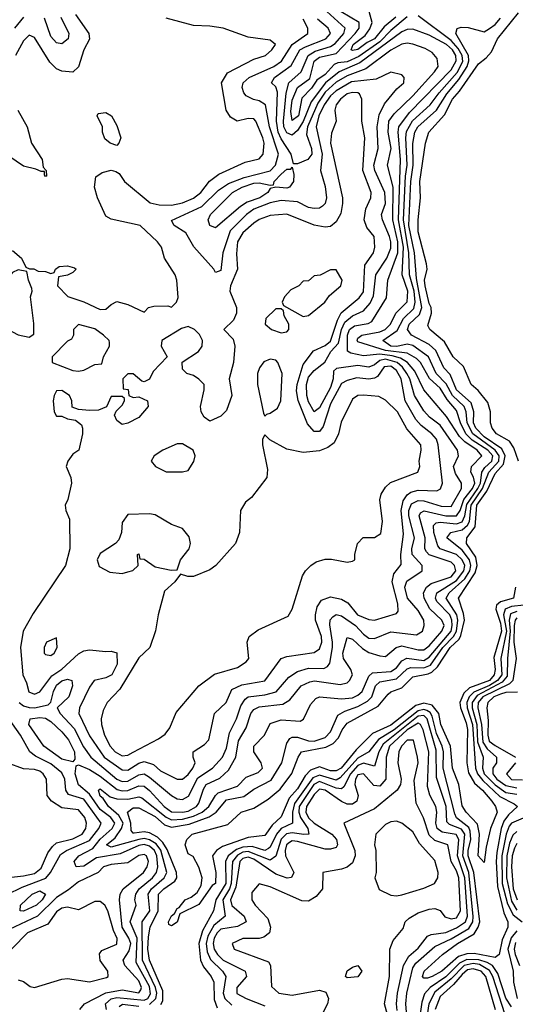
# Model space of a CAD drawing. Header units: inches. Extents: x 2380053 to 2584298, y 380219 to 546618.
# Tile 738 of 788: x 2553556 to 2555364, y 471309 to 474900. Entities that reach past the tile are written whole.
import ezdxf

# ---------------------------------------------------------------- set-up
doc = ezdxf.new("R2010")
doc.units = ezdxf.units.IN
doc.header["$MEASUREMENT"] = 0
doc.layers.add('C5457', color=7, linetype='Continuous')

msp = doc.modelspace()

# ---------------------------------------------------------------- linework, layer by layer
at = {"layer": 'C5457', "color": 2}
for points, elevation in [([(2554928, 474910), (2554885.2, 474874.8), (2554850.2, 474830), (2554823, 474817), (2554790, 474791.5), (2554770, 474787.4), (2554765.6, 474790), (2554773, 474810), (2554816.8, 474843.2), (2554833.3, 474866.7), (2554841.4, 474890), (2554819.3, 474970)], 6), ([(2553570, 474909.7), (2553537.4, 474870)], 22), ([(2553759.1, 474919.1), (2553808.2, 474850), (2553810.4, 474829.6), (2553790.5, 474790), (2553770, 474728), (2553750, 474709), (2553710, 474712.7), (2553690, 474721.2), (2553665.6, 474745.6), (2553610, 474835.1), (2553590, 474843.7), (2553570, 474823.7), (2553541.1, 474770)], 26), ([(2553706, 474910), (2553735.3, 474850), (2553732.4, 474830), (2553710, 474812), (2553690, 474816.2), (2553670, 474839.3), (2553646.3, 474906.3)], 22), ([(2554030, 471308.4), (2554053, 471330), (2554056.2, 471350), (2554051, 471370), (2554004, 471470), (2554002.7, 471610), (2554030.6, 471650), (2554024.1, 471710), (2554036.8, 471730), (2554083.5, 471770), (2554092.4, 471790), (2554070.7, 471870.7), (2554053.7, 471893.7), (2554030, 471908.8), (2554010, 471913.7), (2553990, 471910.5), (2553890, 471881.7), (2553872.3, 471890), (2553904, 471916), (2553927.6, 471950), (2553933.1, 471970), (2553917.8, 471997.8), (2553879.7, 472030), (2553860.1, 472060.1), (2553850, 472067.8), (2553842.9, 472090), (2553850, 472094.9), (2553885.9, 472065.8), (2553910, 472058.9), (2553950, 472057.6), (2553990, 472066), (2554001.8, 472061.8), (2554090, 471991.6), (2554110, 471982.1), (2554150, 471984.2), (2554190, 471995), (2554221.5, 472010), (2554245.6, 472030), (2554269.8, 472070.1), (2554280.4, 472079.6), (2554350, 472104.9), (2554382.7, 472137.3), (2554426.2, 472153.8), (2554442, 472170), (2554437, 472190), (2554409.5, 472230), (2554409.5, 472250), (2554449.4, 472290), (2554470, 472333.4), (2554510, 472346), (2554578.7, 472341.3), (2554591.5, 472348.5), (2554617.1, 472402.9), (2554636.1, 472423.9), (2554650, 472430.3), (2554730, 472423.2), (2554770, 472427.1), (2554790, 472436), (2554805.1, 472450), (2554830, 472505.5), (2554842.7, 472517.3), (2554910, 472522.3), (2554930, 472536), (2554950, 472561.7), (2554968.2, 472571.8), (2555030, 472563.2), (2555050, 472575), (2555129.9, 472670), (2555134.2, 472690), (2555133, 472710), (2555125.7, 472730), (2555078.1, 472778.1), (2555072.7, 472790), (2555077.6, 472810), (2555150, 472854.8), (2555176.7, 472890), (2555179.3, 472910), (2555170.5, 472930), (2555150, 472949.8), (2555090, 472969.8), (2555080.8, 472980.8), (2555066.2, 473030), (2555065.2, 473054.8), (2555075.2, 473064.8), (2555090, 473066.9), (2555150, 473061.1), (2555170.7, 473069.3), (2555180.4, 473090), (2555187.5, 473132.5), (2555227.5, 473190), (2555236.9, 473210), (2555242.1, 473250), (2555253, 473267), (2555278.6, 473290), (2555282.4, 473310), (2555263.7, 473330), (2555207.1, 473367.1), (2555183.7, 473390), (2555163.7, 473430), (2555150, 473474.3), (2555115, 473515), (2555090, 473556.4), (2555051.1, 473591.1), (2555018.7, 473650), (2555004, 473664), (2554970, 473684.2), (2554890, 473693.8), (2554790, 473725.6), (2554787.4, 473730), (2554790, 473738.8), (2554804, 473750), (2554870, 473762.2), (2554889.6, 473770), (2554908.1, 473790), (2554927.8, 473830), (2554970, 473870.8), (2554971.9, 473910), (2554951.3, 473970), (2554956.3, 474070), (2554937.7, 474170), (2554945.7, 474390), (2554936.2, 474490), (2554939.3, 474510), (2554978.2, 474561.8), (2555130, 474717.3), (2555147.9, 474750), (2555146.5, 474770), (2555134.5, 474790), (2555113.5, 474810), (2555050, 474844.1), (2554990, 474866.2), (2554970, 474864.8), (2554950, 474856.5), (2554796.8, 474743.2), (2554720.9, 474710), (2554671, 474670), (2554618.9, 474601.1), (2554590.5, 474529.5), (2554570, 474496.4), (2554550, 474479.1), (2554530, 474487.3), (2554519.9, 474510), (2554517.8, 474530), (2554527.5, 474632.5), (2554538.2, 474670), (2554582.2, 474710), (2554608.6, 474770), (2554634, 474785.9), (2554690, 474802.7), (2554707.1, 474812.9), (2554738.8, 474850), (2554743.1, 474870), (2554662.5, 474942.5)], 14), ([(2554071.4, 471308.6), (2554078.7, 471321.3), (2554077.9, 471357.9), (2554029.2, 471470), (2554022.8, 471510), (2554025.3, 471554.7), (2554031.5, 471590), (2554061, 471650), (2554061.8, 471710), (2554081.2, 471730), (2554122.2, 471757.8), (2554128.7, 471770), (2554128, 471790), (2554093.8, 471873.8), (2554078.7, 471898.7), (2554058.7, 471918.7), (2554030, 471934.2), (2554010, 471937.8), (2553973.1, 471933.1), (2553970, 471933.6), (2553962.5, 471942.5), (2553961, 471970), (2553949.7, 472010.2), (2553970, 472025.7), (2553990, 472025.5), (2554050, 471993.4), (2554083.8, 471963.8), (2554110, 471954.4), (2554174.4, 471965.6), (2554247, 471993), (2554273, 472010), (2554310, 472054.7), (2554373.2, 472066.8), (2554410, 472093.1), (2554473.6, 472126.4), (2554512.4, 472190), (2554530, 472261), (2554541.8, 472278.2), (2554550, 472283.7), (2554570, 472282.7), (2554610, 472270.2), (2554630, 472268.7), (2554670, 472281.8), (2554690, 472303.1), (2554716.4, 472363.6), (2554741.8, 472378.2), (2554790, 472394.7), (2554825.2, 472414.8), (2554840.4, 472430), (2554854.5, 472470), (2554870, 472484.7), (2554930, 472495.6), (2554970, 472532.2), (2554983.1, 472536.9), (2555030, 472536.2), (2555054.1, 472545.9), (2555100.2, 472610), (2555138.5, 472650), (2555149.4, 472670), (2555154.1, 472710), (2555150.5, 472730), (2555111.9, 472790), (2555122.7, 472810), (2555179.3, 472860.7), (2555197.6, 472890), (2555202, 472910), (2555197.4, 472930), (2555170, 472965.5), (2555113.6, 473010), (2555129.3, 473030), (2555170, 473039), (2555190, 473056.9), (2555196.4, 473070), (2555203.2, 473130), (2555244.8, 473190), (2555267.5, 473250), (2555303.9, 473290), (2555305.7, 473310), (2555290.6, 473330.6), (2555208.7, 473390), (2555188.2, 473430), (2555184.9, 473470), (2555177.3, 473490), (2555135.2, 473530), (2555111.7, 473571.7), (2555075.5, 473610), (2555047.4, 473670), (2554990, 473712.4), (2554970, 473717.1), (2554931.5, 473708.5), (2554910, 473708.9), (2554881.3, 473730), (2554933.4, 473766.6), (2554955.9, 473810), (2554993.3, 473846.7), (2554999.1, 473870), (2554995.6, 473910), (2554977.9, 473970), (2554976, 474050), (2554955.5, 474170), (2554963, 474330), (2554969.3, 474370), (2554964.7, 474470), (2554967.6, 474492.4), (2554988.9, 474531.1), (2555053.1, 474590), (2555086.1, 474634), (2555152.1, 474707.9), (2555172, 474748), (2555169.9, 474770), (2555155.5, 474795.6), (2555130, 474824.5), (2555010, 474914.7)], 10), ([(2554970, 474911.1), (2554910, 474861), (2554870, 474819), (2554793.6, 474766.4), (2554750, 474746.7), (2554716.5, 474743.5), (2554703.4, 474736.6), (2554670, 474700.3), (2554640.3, 474679.7), (2554620.3, 474650), (2554585.7, 474614.3), (2554573.2, 474550), (2554550, 474532.7), (2554545.6, 474565.6), (2554550, 474606.8), (2554570, 474653.4), (2554614.1, 474685.8), (2554630, 474748.5), (2554650, 474763.2), (2554710, 474776.9), (2554779.3, 474850), (2554794, 474870), (2554794, 474890), (2554729.3, 474929.2)], 10), ([(2555375.3, 473290), (2555358.3, 473338.3), (2555342.9, 473362.9), (2555295.3, 473390), (2555279, 473410), (2555274, 473430), (2555274, 473470), (2555263.7, 473503.7), (2555228.1, 473548.1), (2555202.7, 473570), (2555175.6, 473635.6), (2555137, 473670), (2555105.3, 473725.3), (2555052.3, 473770), (2555044.9, 473784.9), (2555058, 473830), (2555057.6, 473850), (2555050, 473865.2), (2555034.7, 473930), (2555033.3, 473950), (2555042, 473990), (2555039.5, 474010), (2555010, 474126), (2555009.8, 474170), (2555018.7, 474250), (2555015.1, 474310), (2555036.2, 474450), (2555048, 474490), (2555106.2, 474553.8), (2555134.7, 474610), (2555160.5, 474639.5), (2555230, 474739.3), (2555258.2, 474761.8), (2555276.6, 474783.4), (2555298.9, 474830), (2555375.2, 474924.8)], 2), ([(2553530, 474058), (2553562, 474030), (2553578, 473998), (2553592, 473992), (2553608, 473992), (2553623.6, 473983.6), (2553650, 473982), (2553670, 473974), (2553682, 473978), (2553686, 473990), (2553700.4, 473999.6), (2553730, 474002), (2553755.3, 473995.3), (2553762, 473990), (2553750, 473978), (2553730, 473968), (2553698, 473962), (2553694, 473930), (2553731.2, 473891.1), (2553790, 473871.3), (2553850, 473842.8), (2553870, 473844.7), (2553890, 473862), (2553910, 473872), (2553950, 473862), (2554010, 473834), (2554026, 473850), (2554044.7, 473855.3), (2554096, 473856), (2554110, 473852), (2554128, 473870), (2554133.6, 473886.4), (2554129.2, 473950), (2554122.7, 473970), (2554084, 474030), (2554073.2, 474070), (2554059, 474090), (2553995.3, 474150), (2553890, 474173.2), (2553870, 474184), (2553839.5, 474250), (2553829.3, 474290), (2553833.2, 474326.8), (2553856.5, 474343.5), (2553890, 474351), (2553907.1, 474347.1), (2553919.1, 474339.1), (2553938.8, 474310), (2554032.1, 474232.1), (2554064.8, 474224.8), (2554110, 474223.9), (2554150, 474232.7), (2554190, 474249), (2554216.3, 474270), (2554248.6, 474311.4), (2554282.9, 474337.1), (2554378.9, 474381.1), (2554430, 474393.4), (2554444.5, 474410), (2554448, 474450), (2554443.5, 474470), (2554416.9, 474530), (2554410, 474538.4), (2554390, 474539.6), (2554349.6, 474529.6), (2554325.1, 474545.1), (2554309.5, 474570), (2554292.7, 474670), (2554313.6, 474706.4), (2554410, 474756.3), (2554453.2, 474770), (2554476, 474790), (2554489, 474810), (2554470, 474825.2), (2554390, 474836.2), (2554298, 474870), (2554250, 474877.2), (2554190, 474879), (2554090, 474906)], 26), ([(2553553.8, 472410), (2553570, 472398), (2553590, 472391.9), (2553610, 472390.2), (2553659.3, 472400.7), (2553669.7, 472410.3), (2553679.3, 472450), (2553690, 472472.9), (2553710, 472488.8), (2553730, 472494.9), (2553746, 472490), (2553748.4, 472470), (2553734.6, 472430), (2553693, 472390), (2553703.7, 472370), (2553754.9, 472314.9), (2553788.1, 472248.1), (2553815.3, 472210), (2553910.4, 472130), (2553930, 472121.2), (2553950, 472122.9), (2553990, 472146.4), (2554010, 472149.1), (2554030, 472137.7), (2554110, 472070.4), (2554130, 472058.7), (2554150, 472055.8), (2554171.7, 472068.3), (2554205.2, 472134.8), (2554259.7, 472170), (2554296, 472210), (2554310, 472242.8), (2554321.4, 472298.6), (2554346.6, 472350), (2554362.5, 472397.5), (2554378.7, 472421.3), (2554390, 472430.2), (2554450, 472437.6), (2554491.6, 472448.4), (2554537.4, 472502.6), (2554570, 472522.7), (2554610, 472534.9), (2554666, 472534), (2554679.2, 472540.8), (2554687, 472553), (2554696.5, 472610), (2554697.4, 472630), (2554687.2, 472692.7), (2554688.6, 472711.4), (2554697.7, 472722.3), (2554710, 472730.4), (2554730, 472725.3), (2554781.1, 472690), (2554810, 472658.7), (2554830, 472644.2), (2554850, 472643.7), (2554910, 472667), (2555003.3, 472656.7), (2555025.1, 472670), (2555031.2, 472690), (2555029.7, 472710), (2555010, 472744.7), (2554970.9, 472790), (2554961.5, 472830), (2554968.1, 472851.9), (2555023.6, 472890), (2555023.6, 472910), (2554987.8, 472950), (2554986.2, 472970), (2554995.8, 473010), (2554976.1, 473090), (2554975.6, 473110), (2554985.1, 473134.9), (2555010, 473146.8), (2555030, 473145.4), (2555093.8, 473126.2), (2555130, 473125.2), (2555167.8, 473190), (2555167.6, 473210), (2555145.2, 473245.2), (2555139.1, 473270), (2555157, 473310), (2555153.6, 473330), (2555090, 473421.1), (2555050.6, 473450.7), (2555030, 473473.3), (2554995.8, 473530), (2554978.8, 473590), (2554968.4, 473610), (2554952.8, 473632.8), (2554932.5, 473650), (2554890, 473662.1), (2554870, 473657.7), (2554850, 473640.9), (2554830, 473632.8), (2554790, 473638.4), (2554711.9, 473628.2), (2554701.2, 473618.8), (2554699.7, 473590), (2554690, 473558.9), (2554650, 473485.1), (2554630, 473469.6), (2554610, 473507), (2554603.7, 473530), (2554602.3, 473570), (2554610, 473596.4), (2554630, 473621.1), (2554668.6, 473651.4), (2554690.7, 473690), (2554719.3, 473720.7), (2554729.5, 473770.5), (2554742.6, 473797.4), (2554770, 473820.7), (2554810, 473838.9), (2554833.9, 473866.1), (2554846.6, 473893.4), (2554855.1, 473970), (2554894.8, 474030), (2554910, 474067.3), (2554910.5, 474090), (2554905.3, 474110), (2554879.6, 474170), (2554876.2, 474190), (2554890.5, 474229.5), (2554887.6, 474270), (2554851, 474350), (2554847.8, 474370), (2554863.9, 474430), (2554860.3, 474510), (2554866.8, 474553.2), (2554886.2, 474593.8), (2554931.8, 474648.2), (2554957.2, 474670), (2554959, 474690), (2554950, 474699), (2554910, 474708.7), (2554856.5, 474683.5), (2554766.6, 474673.4), (2554710, 474641.1), (2554690, 474622.4), (2554666.7, 474590), (2554646.8, 474550), (2554636.9, 474510), (2554659.3, 474410), (2554652.7, 474350), (2554670, 474292), (2554674.9, 474250), (2554670.2, 474229.8), (2554660.3, 474219.7), (2554650, 474213.3), (2554630, 474211.2), (2554610, 474215.8), (2554570, 474236.3), (2554510, 474240.4), (2554470, 474231.8), (2554410, 474209.8), (2554383.1, 474190), (2554323.9, 474130), (2554297, 474050), (2554290, 473986), (2554270, 473978), (2554264, 473990), (2554191.4, 474071.5), (2554162.4, 474122.4), (2554119, 474150), (2554110, 474168), (2554220.7, 474219.3), (2554281.3, 474278.7), (2554317.3, 474302.7), (2554375.1, 474324.9), (2554470, 474349.2), (2554489.7, 474370), (2554499.8, 474410), (2554467.3, 474510), (2554452.6, 474590), (2554430, 474604.4), (2554408.7, 474608.7), (2554382.4, 474622.4), (2554373.3, 474633.3), (2554367.2, 474652.8), (2554371.2, 474670), (2554393.3, 474690), (2554483.6, 474730), (2554511.1, 474748.9), (2554549.8, 474810.1), (2554606.6, 474850), (2554607.3, 474870), (2554590, 474902)], 22), ([(2553872.9, 471290), (2553868.5, 471310), (2553890, 471328.2), (2553910, 471333.1), (2554010, 471323.8), (2554023.1, 471330), (2554033.4, 471346.6), (2554030, 471373.3), (2553981, 471461), (2553984.3, 471550), (2553958.4, 471610), (2553980.7, 471670), (2553976.3, 471690), (2553979.7, 471710), (2553992.1, 471730), (2554040.4, 471770), (2554055.5, 471790), (2554059.8, 471810), (2554056.2, 471850), (2554047.3, 471870), (2554030, 471886), (2554010, 471892.1), (2553990, 471888.4), (2553921.9, 471858.1), (2553836.7, 471843.3), (2553790, 471813), (2553762, 471810), (2553754.5, 471830), (2553771.6, 471850), (2553822.8, 471877.2), (2553850, 471911.1), (2553893.8, 471950), (2553902.8, 471970), (2553888.5, 471990), (2553850, 472019.3), (2553810, 472075.8), (2553769.9, 472109.9), (2553758, 472150), (2553761.6, 472178.4), (2553770, 472182), (2553810, 472165.5), (2553850, 472141.2), (2553912.1, 472092.1), (2553930, 472087.1), (2553950, 472088.6), (2553990, 472106.2), (2554010, 472103.9), (2554030, 472088.9), (2554083.2, 472030), (2554110, 472011.3), (2554149.5, 472009.4), (2554170, 472013.7), (2554201, 472030), (2554210, 472042), (2554226.4, 472093.6), (2554236.2, 472110), (2554286.6, 472133.4), (2554317.2, 472162.7), (2554343.9, 472210), (2554354, 472270), (2554382.7, 472317.3), (2554399.7, 472370), (2554410, 472384.4), (2554430, 472393.6), (2554516.5, 472403.5), (2554540.9, 472419.1), (2554582.9, 472470), (2554614.5, 472485.5), (2554631.2, 472488.9), (2554724.9, 472475.1), (2554750, 472481.6), (2554759.5, 472490), (2554769.6, 472510), (2554763.6, 472530), (2554736.9, 472570), (2554734.7, 472590), (2554750, 472646.8), (2554770, 472640.4), (2554807, 472607), (2554830, 472592.6), (2554870, 472579.5), (2554890, 472578), (2554929.8, 472610.2), (2554950, 472616.9), (2555010, 472601.8), (2555030, 472602.4), (2555050, 472616.5), (2555095.4, 472670), (2555104.7, 472690), (2555096.3, 472710), (2555051.9, 472751.9), (2555030.9, 472790), (2555029.6, 472810), (2555040.5, 472830), (2555056.8, 472843.2), (2555130, 472867.8), (2555147.1, 472890), (2555142.6, 472910), (2555130, 472921.7), (2555050, 472948.7), (2555039.8, 472959.8), (2555034, 472970), (2555035.5, 473010), (2555012.8, 473090), (2555018.3, 473101.7), (2555031.2, 473108.9), (2555110, 473090.9), (2555150, 473090.2), (2555162.7, 473110), (2555176.7, 473150), (2555207.6, 473190), (2555215.8, 473210), (2555211.9, 473231.9), (2555202, 473250), (2555204.7, 473270), (2555242, 473310), (2555225.4, 473330), (2555180.4, 473360.4), (2555160.5, 473380.5), (2555112.9, 473452.9), (2555030.7, 473550.7), (2554997.8, 473617.8), (2554971, 473650), (2554945.7, 473665.7), (2554914.2, 473674.2), (2554870, 473680.1), (2554810, 473674.8), (2554764.4, 473684.4), (2554751.4, 473691.5), (2554751.4, 473750), (2554759.3, 473770), (2554776.8, 473783.2), (2554827.7, 473792.3), (2554840.6, 473799.4), (2554894.6, 473885.4), (2554898.7, 473950), (2554935.8, 474050), (2554935, 474090), (2554917.7, 474170), (2554918.1, 474290), (2554898.3, 474370), (2554910.8, 474430), (2554899.8, 474490), (2554903.1, 474530), (2554922.6, 474557.4), (2554990, 474622.3), (2555069.6, 474710), (2555082, 474730), (2555078.9, 474758.9), (2555061.2, 474781.2), (2555035.6, 474795.6), (2554990, 474811.5), (2554970, 474814.7), (2554950, 474811.1), (2554910, 474789.7), (2554818.7, 474721.3), (2554750, 474695.4), (2554710, 474672.7), (2554670, 474635.9), (2554643.8, 474596.2), (2554605.6, 474510), (2554602, 474482), (2554620.2, 474430), (2554621.5, 474410), (2554607.7, 474390), (2554570, 474374.5), (2554554.6, 474374.6), (2554546.9, 474410), (2554510, 474466), (2554499.3, 474490), (2554493, 474530), (2554495.9, 474635.9), (2554490, 474655.1), (2554475.1, 474670), (2554485.1, 474690), (2554546.2, 474733.8), (2554578.3, 474790), (2554598.3, 474801.7), (2554673.3, 474830), (2554689.7, 474850), (2554681.3, 474870), (2554642.4, 474902.4)], 18), ([(2555365, 472830), (2555358, 472790), (2555310, 472777.4), (2555295.5, 472764.5), (2555292.6, 472750), (2555310, 472698.7), (2555314.1, 472670), (2555286, 472574), (2555290.8, 472530), (2555286.7, 472510), (2555270, 472489.9), (2555197.2, 472462.8), (2555176.4, 472443.6), (2555162, 472410), (2555163.8, 472390), (2555184.9, 472335.1), (2555189.1, 472310.9), (2555187.4, 472190), (2555193.1, 472153.1), (2555215.3, 472115.3), (2555244.2, 472090), (2555278, 472050), (2555292, 472030), (2555297.4, 472010), (2555273.7, 471950), (2555257.5, 471882.5), (2555250, 471826), (2555228.1, 471850), (2555233.2, 471930), (2555225.8, 471965.8), (2555184.2, 472010), (2555170, 472033.2), (2555157.6, 472110), (2555135.4, 472170), (2555128.1, 472250), (2555091.9, 472330), (2555084.6, 472370), (2555060.2, 472400.2), (2555030, 472407.5), (2555001.7, 472398.3), (2554910, 472327), (2554843.5, 472296.5), (2554783.1, 472236.9), (2554728.4, 472170), (2554710, 472160.3), (2554690, 472160.8), (2554650, 472174.8), (2554616.6, 472163.4), (2554597.9, 472142.1), (2554570, 472094.3), (2554539.2, 472060.8), (2554510, 471992.3), (2554477.2, 471962.8), (2554450, 471925.1), (2554390, 471916.9), (2554296, 471884), (2554274, 471870), (2554258.8, 471850), (2554271.9, 471790), (2554270.3, 471750), (2554257.5, 471742.5), (2554210, 471673.2), (2554140.7, 471639.3), (2554130, 471608.7), (2554110, 471595.3), (2554100.2, 471600.2), (2554099, 471610), (2554110, 471631.3), (2554120.4, 471639.6), (2554130, 471658), (2554138, 471662), (2554159, 471690), (2554180.9, 471699.1), (2554203.3, 471716.7), (2554217.5, 471742.5), (2554221.2, 471770), (2554209.1, 471809.1), (2554188.4, 471848.4), (2554170, 471858), (2554159, 471890), (2554165.2, 471910), (2554185.2, 471930), (2554315.3, 471964.7), (2554364, 472010), (2554410, 472023.8), (2554462.9, 472057.1), (2554506.3, 472093.7), (2554548.7, 472151.3), (2554571.3, 472210), (2554583.6, 472230), (2554673, 472247), (2554700, 472260), (2554719.5, 472280.5), (2554732.4, 472310), (2554750, 472334.3), (2554863.7, 472396.3), (2554900.1, 472439.9), (2554910, 472448.2), (2554950, 472463.1), (2554990, 472503.6), (2555046, 472514), (2555059.5, 472520.5), (2555080.5, 472539.5), (2555126.3, 472610), (2555158.9, 472641.1), (2555165.8, 472654.2), (2555178.2, 472710), (2555174.9, 472734.9), (2555156.9, 472790), (2555217.4, 472882.6), (2555225, 472910), (2555219.9, 472939.9), (2555185.8, 472990), (2555187.2, 473010), (2555217.1, 473050), (2555224, 473130), (2555259.9, 473180.1), (2555290, 473244.9), (2555320.7, 473279.3), (2555327.2, 473310), (2555314.4, 473334.4), (2555250, 473378.3), (2555220.2, 473410), (2555211.5, 473430), (2555212.4, 473470), (2555202.8, 473502.8), (2555149.9, 473550), (2555126.6, 473606.6), (2555103.5, 473630), (2555074.3, 473694.2), (2555050, 473715.3), (2554984.7, 473750), (2554970.9, 473770), (2554976.4, 473790), (2555014.8, 473825.2), (2555022.5, 473850), (2555003.3, 473956.7), (2554995.8, 474050), (2554976.1, 474150), (2554982.9, 474310), (2554991.3, 474370), (2554990.7, 474449.3), (2554998, 474490), (2555008.8, 474510), (2555076.5, 474570), (2555113.7, 474630), (2555158.1, 474681.9), (2555188.3, 474730), (2555195, 474750), (2555193.6, 474770), (2555146.9, 474850), (2555151.5, 474868.5), (2555166.4, 474873.6), (2555192.3, 474872.3), (2555250, 474856.3), (2555270, 474868.5), (2555290, 474882.3), (2555310, 474905.7)], 6), ([(2553548.7, 474570), (2553583, 474510), (2553598.8, 474450), (2553638, 474390), (2553642, 474362), (2553652, 474350), (2553654, 474330), (2553650, 474328), (2553646, 474334), (2553646, 474346), (2553634, 474346), (2553615.3, 474355.3), (2553570, 474366), (2553490, 474420.5)], 26), ([(2555395.7, 472764.2), (2555350, 472759.9), (2555326.5, 472750), (2555321.5, 472730), (2555331.4, 472670), (2555311.3, 472570), (2555314.4, 472510), (2555299.2, 472490), (2555270, 472471.3), (2555213.2, 472446.8), (2555195.8, 472430), (2555187.3, 472410), (2555188.4, 472390), (2555207.7, 472330), (2555218.6, 472170), (2555226.1, 472150), (2555245, 472125), (2555307.2, 472067.2), (2555360.3, 472040.3), (2555372, 472030), (2555339.6, 472000.4), (2555322.7, 471977.3), (2555313, 471950), (2555296.9, 471863.1), (2555293.7, 471830), (2555298.6, 471738.6), (2555322.7, 471642.7), (2555337.3, 471610), (2555337.3, 471590), (2555315.9, 471544.1), (2555304.9, 471490), (2555290, 471479.1), (2555214.1, 471494.1), (2555186.6, 471493.4), (2555156.6, 471483.4), (2555096, 471430), (2555060.5, 471410), (2555044.2, 471404.2), (2555030, 471404.5), (2555025.6, 471410), (2555032, 471430), (2555098.7, 471490), (2555152.8, 471530), (2555213.7, 471566.3), (2555228.4, 471590), (2555234, 471610), (2555212.5, 471790), (2555191.8, 471850), (2555191.8, 471870), (2555201.2, 471910), (2555199.8, 471939.8), (2555194.1, 471954.1), (2555149.4, 471989.4), (2555143.5, 472003.5), (2555100.9, 472170), (2555101.5, 472230), (2555097.2, 472250), (2555077.1, 472297.1), (2555060.2, 472360.2), (2555053.3, 472373.3), (2555040.9, 472380.9), (2555030, 472384.4), (2555010, 472379.7), (2554922, 472310), (2554865.4, 472274.6), (2554830.1, 472229.9), (2554790, 472207.2), (2554725.4, 472134.6), (2554710, 472126.3), (2554650, 472144.2), (2554625.6, 472134.4), (2554558.4, 472041.6), (2554551.2, 472010), (2554551.5, 471970), (2554509.6, 471950.4), (2554493, 471930), (2554470, 471882.6), (2554463.1, 471876.9), (2554450, 471869.8), (2554404, 471884), (2554370, 471882), (2554347, 471873), (2554316.3, 471850), (2554307, 471830), (2554308.1, 471750), (2554271.5, 471690), (2554263.2, 471650), (2554222.7, 471577.3), (2554209.1, 471530), (2554215.5, 471470), (2554226.1, 471446.1), (2554254.6, 471410), (2554264, 471390), (2554265.8, 471325.8), (2554276.5, 471296.5)], 10), ([(2555370, 472741.8), (2555346.7, 472733.3), (2555341.8, 472710), (2555344.7, 472670), (2555335.1, 472570), (2555334.5, 472505.5), (2555316.5, 472483.5), (2555224.9, 472435.1), (2555206.8, 472410), (2555206.9, 472390), (2555223.5, 472330), (2555226.6, 472266.7), (2555246.3, 472210), (2555244.1, 472170), (2555250.9, 472150), (2555290, 472108.8), (2555330, 472081.6), (2555370, 472075.3)], 14), ([(2555370, 472718.3), (2555363, 472710), (2555359.4, 472690), (2555359.1, 472630), (2555367.5, 472570), (2555355.2, 472490), (2555342.8, 472477.2), (2555245.1, 472430), (2555228.4, 472410), (2555227.5, 472390), (2555240.3, 472330), (2555245.3, 472265.3), (2555260.9, 472240.9), (2555295.3, 472210), (2555294.9, 472190), (2555281.5, 472170), (2555281.5, 472150), (2555297.1, 472130), (2555330, 472106.4), (2555370, 472098.4)], 18), ([(2555372.5, 472447.5), (2555330, 472446.3), (2555310, 472439.5), (2555285.5, 472430), (2555263.2, 472410), (2555259.6, 472390), (2555264.6, 472344.6), (2555263.2, 472290), (2555269.2, 472269.2), (2555290, 472252.3), (2555365.3, 472210)], 22), ([(2553510.8, 471709.2), (2553564.4, 471735.6), (2553651.6, 471768.4), (2553668.8, 471790), (2553704.7, 471855.3), (2553727, 471870), (2553810, 471906), (2553845.1, 471950), (2553852.6, 471970), (2553790, 472056.8), (2553734, 472074), (2553724.7, 472090), (2553720.4, 472130), (2553710, 472152.8), (2553670, 472186.4), (2553613.4, 472213.4), (2553593.3, 472230), (2553558.5, 472290), (2553470, 472414)], 22), ([(2554969.1, 471250), (2554965, 471310), (2554968.2, 471350), (2554990, 471442.4), (2555001.5, 471458.5), (2555070, 471520.2), (2555130, 471547.8), (2555194.5, 471585.5), (2555208.7, 471610), (2555210.4, 471629.6), (2555194.3, 471790), (2555172.7, 471850), (2555180.4, 471930), (2555167.9, 471947.9), (2555124.4, 471964.4), (2555114.7, 471974.7), (2555111.8, 472030), (2555076.6, 472136.6), (2555075.3, 472235.3), (2555042.3, 472350), (2555030, 472362.3), (2555010, 472359.9), (2554881.7, 472258.3), (2554866.6, 472230), (2554850, 472177), (2554810, 472189), (2554790, 472180.2), (2554762.7, 472150), (2554738.3, 472101.7), (2554730, 472094.8), (2554710, 472097.7), (2554650, 472121.1), (2554629.1, 472110.9), (2554576, 472030), (2554574.1, 472010), (2554580.1, 471990), (2554607.2, 471950), (2554610.6, 471930), (2554591.9, 471928.1), (2554550, 471934.1), (2554528.7, 471931.2), (2554509.3, 471910.7), (2554490, 471849.5), (2554470, 471835.1), (2554390, 471866.1), (2554370, 471863.4), (2554350, 471852.6), (2554332, 471830), (2554326.9, 471750), (2554320.9, 471730), (2554297.6, 471690), (2554305.7, 471630), (2554263.7, 471596.3), (2554242.8, 471557.2), (2554236.6, 471530), (2554240.4, 471500.4), (2554252.4, 471472.4), (2554295.8, 471430), (2554307.8, 471410), (2554298.4, 471350), (2554303.9, 471330), (2554330, 471306)], 14), ([(2554933.6, 471286.4), (2554930.7, 471310), (2554934.2, 471350), (2554956.2, 471450), (2554975.2, 471484.8), (2555010, 471513.7), (2555043.1, 471556.9), (2555056.6, 471563.4), (2555110, 471571.2), (2555150, 471587.3), (2555182, 471610), (2555189.9, 471630.1), (2555180.1, 471770), (2555153.3, 471850), (2555158.4, 471910), (2555148.2, 471928.2), (2555097, 471937), (2555079.2, 471950), (2555073.8, 471970), (2555078.2, 472010), (2555074.5, 472030), (2555051.7, 472071.7), (2555043.7, 472103.7), (2555048, 472230), (2555027.8, 472310), (2555018.3, 472330), (2555010, 472334.3), (2554970, 472310.4), (2554905.2, 472250), (2554892.7, 472210), (2554891.3, 472130), (2554870, 472104), (2554847.3, 472107.3), (2554810, 472149.6), (2554790, 472146), (2554781.2, 472130), (2554778, 472110), (2554790.4, 472070), (2554786.4, 472050), (2554770, 472039.1), (2554750, 472039.2), (2554730, 472048.5), (2554670, 472090.5), (2554650, 472093.7), (2554630, 472074.5), (2554602.5, 472030), (2554599.4, 472010), (2554609.2, 471989.2), (2554630, 471969.3), (2554694.9, 471930), (2554711.6, 471910), (2554715.8, 471890), (2554710, 471880.9), (2554690, 471874.3), (2554670, 471874.5), (2554570, 471902.6), (2554550, 471904.8), (2554540.6, 471899.4), (2554529.4, 471890), (2554523.8, 471870), (2554525.6, 471850), (2554555.8, 471790), (2554548.1, 471771.9), (2554531.5, 471768.5), (2554490, 471783.9), (2554410, 471837.9), (2554390, 471845.4), (2554370, 471841), (2554359, 471830), (2554344.5, 471735.6), (2554325.5, 471690), (2554329.6, 471669.6), (2554375.3, 471630), (2554382.4, 471610), (2554350, 471592.1), (2554290, 471582.8), (2554276.5, 471570), (2554265.5, 471550), (2554262.3, 471530), (2554265.7, 471510), (2554277.6, 471490), (2554298.8, 471470), (2554378.4, 471430), (2554383.8, 471410), (2554348.6, 471370), (2554348.4, 471348.4), (2554382, 471330), (2554450, 471303.2)], 18), ([(2554898.2, 471270), (2554887.2, 471310), (2554904.7, 471410), (2554906, 471510), (2554918, 471542), (2554954.8, 471585.2), (2554962.7, 471610), (2554976.6, 471623.4), (2555010, 471642), (2555050, 471655.5), (2555070, 471658), (2555090, 471650.7), (2555107.5, 471627.5), (2555130, 471620.3), (2555150, 471624.4), (2555163.9, 471650), (2555158.1, 471770), (2555150, 471795.4), (2555130.6, 471830), (2555117.6, 471890), (2555070, 471906.2), (2555050, 471926.3), (2555028.7, 471988.7), (2555002.7, 472042.7), (2554995.3, 472124.7), (2555009.6, 472190), (2555007.6, 472210), (2554992, 472272), (2554970, 472272.3), (2554948.9, 472250), (2554938.7, 472230), (2554935.3, 472190), (2554948, 472130), (2554945.5, 472110), (2554933.4, 472090), (2554850, 472022), (2554738, 471970), (2554779, 471870), (2554779.6, 471850), (2554770, 471824.5), (2554750, 471809.6), (2554730, 471802), (2554662, 471790), (2554660.7, 471730), (2554638, 471702), (2554610, 471685.1), (2554585.8, 471685.8), (2554470, 471737), (2554430, 471748), (2554402.8, 471717.2), (2554402.8, 471690), (2554414.8, 471670), (2554461.6, 471621.6), (2554470.8, 471590), (2554466.8, 471570), (2554446.2, 471553.8), (2554430, 471549.4), (2554370, 471549.2), (2554331.3, 471530), (2554338, 471510), (2554463.5, 471463.5), (2554471, 471450), (2554474, 471374), (2554501, 471350), (2554550, 471342.3), (2554650, 471360.5), (2554672.8, 471352.8), (2554682, 471330), (2554678.4, 471310), (2554647, 471250)], 22), ([(2553450, 471764), (2553570, 471777.3), (2553610, 471786.2), (2553634.1, 471805.9), (2553659.1, 471860.9), (2553675.1, 471884.9), (2553690, 471897.7), (2553750, 471912.7), (2553783.6, 471930), (2553796.9, 471950), (2553799.7, 471970), (2553793.5, 471990), (2553770, 472018.7), (2553710, 472025.1), (2553671.6, 472050), (2553655.6, 472070), (2553654, 472130), (2553642, 472150), (2553630, 472158.7), (2553610, 472165.6), (2553570, 472167.3), (2553510, 472189.6)], 26), ([(2555364.9, 472190), (2555332.4, 472150), (2555350, 472128.6), (2555390, 472128)], 22), ([(2555392.4, 471987.6), (2555350, 471969.8), (2555341.9, 471958.1), (2555330.5, 471929.5), (2555315.3, 471850), (2555316.5, 471750), (2555335.1, 471675.1), (2555355.6, 471635.6), (2555388.7, 471610)], 14), ([(2555370, 471939.3), (2555354.4, 471925.6), (2555343, 471897), (2555332.9, 471850), (2555331.5, 471770), (2555350, 471685.5), (2555370, 471651.9)], 18), ([(2555370, 471894.8), (2555361.4, 471878.6), (2555353, 471850), (2555350.1, 471810), (2555356.6, 471730), (2555370.2, 471690)], 22), ([(2553775.3, 471290), (2553792.7, 471310), (2553870, 471351.1), (2553930, 471361), (2553990, 471350.5), (2553998, 471362), (2554000.4, 471370), (2553990, 471394.3), (2553938.9, 471450), (2553933, 471470), (2553955.9, 471504.2), (2553961.1, 471530), (2553954.4, 471550), (2553929.8, 471590), (2553919.7, 471690), (2553922, 471710), (2553933.3, 471730), (2554007.3, 471790), (2554021.3, 471810), (2554026, 471830), (2554018.4, 471850), (2554010, 471855.4), (2553990, 471851.1), (2553950, 471824.7), (2553890, 471818.7), (2553861.6, 471810), (2553842, 471790), (2553770, 471755.4), (2553733.9, 471726.1), (2553690, 471698.7), (2553620.3, 471630), (2553517.8, 471582.2)], 22), ([(2553550, 471398), (2553570, 471392), (2553594, 471374), (2553610, 471370.7), (2553710, 471401.1), (2553730, 471402.6), (2553810, 471390.6), (2553873.1, 471406.9), (2553879, 471410), (2553877.2, 471430), (2553850, 471468.7), (2553846.8, 471493.2), (2553855.5, 471504.5), (2553910, 471528.4), (2553911.1, 471548.9), (2553897.6, 471577.6), (2553877.4, 471650), (2553867, 471670), (2553850, 471683.6), (2553830, 471683.6), (2553770, 471653.2), (2553730, 471663.7), (2553710, 471659.6), (2553690, 471646.6), (2553658.7, 471601.3), (2553583.8, 471570), (2553470, 471454)], 26), ([(2555370, 471577.2), (2555348.3, 471551.7), (2555336.4, 471510), (2555355.7, 471430), (2555358, 471390), (2555370.2, 471329.8)], 14), ([(2555365.2, 471534.8), (2555359.8, 471510), (2555363.2, 471490), (2555379.8, 471450)], 18), ([(2555350, 471299.6), (2555330, 471331.6), (2555300.8, 471420.8), (2555280.2, 471450), (2555261.7, 471461.7), (2555231.2, 471471.1), (2555187.5, 471472.5), (2555160.9, 471459.1), (2555110.4, 471409.6), (2555052.9, 471370), (2555033.1, 471346.9), (2555023.1, 471316.9), (2555013.8, 471250)], 14), ([(2555327.5, 471270), (2555281.8, 471410), (2555270, 471432.5), (2555233.5, 471453.5), (2555210, 471457.7), (2555177.5, 471450), (2555130, 471402.1), (2555070, 471353), (2555049.1, 471310.9), (2555042.6, 471270)], 18), ([(2555291.6, 471288.4), (2555257, 471410), (2555239.2, 471430), (2555210, 471437.9), (2555190, 471434.1), (2555170, 471417.3), (2555138.7, 471381.3), (2555090, 471336.8), (2555071.9, 471290)], 22), ([(2553918.7, 471301.3), (2553930.8, 471309.2), (2553990, 471302.6)], 14)]:
    msp.add_lwpolyline(points, dxfattribs=dict(at, elevation=elevation))
for points, elevation in [([(2554770, 474635.1), (2554750, 474629.6), (2554725.7, 474610), (2554710.4, 474590), (2554706, 474570), (2554710.8, 474530), (2554693.8, 474486.2), (2554690.3, 474449.7), (2554733.7, 474250), (2554734, 474230), (2554727.2, 474192.8), (2554710, 474162.7), (2554690, 474145.6), (2554670, 474143), (2554630, 474151.1), (2554530, 474191.1), (2554470, 474185.7), (2554430, 474172.1), (2554410, 474158.3), (2554370, 474123), (2554350.3, 474090), (2554346.7, 474046.7), (2554350.3, 473990), (2554324.7, 473930), (2554322.9, 473910), (2554347.2, 473850), (2554346.7, 473830), (2554335.6, 473804.4), (2554301, 473770), (2554334.9, 473734.9), (2554340.5, 473710), (2554336.4, 473650), (2554320.5, 473590), (2554330.4, 473530), (2554310, 473475.3), (2554290, 473454), (2554250, 473435.3), (2554228.7, 473450), (2554218, 473470), (2554215.3, 473490), (2554229, 473550), (2554228.7, 473570), (2554210, 473588.7), (2554190, 473602), (2554166, 473610), (2554150, 473626), (2554148.7, 473651.3), (2554208.7, 473690), (2554221.2, 473710), (2554222.7, 473730), (2554211.7, 473751.7), (2554194, 473770), (2554170, 473781.2), (2554146.4, 473773.6), (2554074, 473730), (2554072, 473710), (2554094, 473670), (2554043, 473617), (2554030, 473588.7), (2554010, 473579), (2554001.2, 473581.2), (2553970, 473608), (2553950, 473608), (2553932, 473590), (2553934, 473554), (2553951.2, 473551.1), (2553954, 473530), (2553970, 473522), (2553990, 473524.7), (2554022, 473510), (2554024.7, 473490), (2553990, 473449.3), (2553950, 473429), (2553930, 473424), (2553910, 473438), (2553902, 473458), (2553907.3, 473472.7), (2553930, 473494), (2553938, 473510), (2553938, 473518), (2553930, 473526), (2553890, 473526), (2553872, 473488), (2553843.6, 473476.4), (2553810, 473475.3), (2553770, 473478), (2553747.3, 473487.3), (2553746, 473510), (2553738, 473530), (2553710, 473548), (2553690, 473546), (2553682, 473530), (2553678, 473510), (2553682, 473470), (2553690, 473454), (2553710, 473454), (2553730, 473444.7), (2553759.6, 473439.6), (2553782, 473422), (2553784.7, 473410), (2553784.7, 473390), (2553772, 473330), (2553750, 473315.3), (2553731.3, 473290), (2553726, 473270), (2553742, 473230), (2553744.7, 473210), (2553731.3, 473150), (2553722, 473130), (2553724.7, 473110), (2553738, 473078), (2553738.8, 472970), (2553722.8, 472910), (2553605.4, 472734.6), (2553569, 472670), (2553559, 472610), (2553567, 472510), (2553581.1, 472481.1), (2553588.9, 472448.9), (2553610, 472440.5), (2553630, 472448.4), (2553672.6, 472507.4), (2553710, 472531.5), (2553770, 472587), (2553790, 472598.4), (2553810, 472602.4), (2553870, 472595.5), (2553890, 472597.3), (2553910, 472591), (2553912, 472550), (2553892.2, 472510), (2553870, 472499.6), (2553828, 472490), (2553810, 472466), (2553774, 472390), (2553772.2, 472370), (2553810, 472288.2), (2553864, 472210), (2553930, 472163.6), (2553950, 472162.4), (2553990, 472188.1), (2554010, 472194.3), (2554043.7, 472183.7), (2554070, 472160.4), (2554130, 472130.4), (2554150, 472130.4), (2554170, 472147), (2554187.6, 472170), (2554196, 472190), (2554189, 472210), (2554188.7, 472230), (2554230, 472256), (2554246.3, 472273.7), (2554266.6, 472370), (2554309.4, 472410), (2554330, 472457.3), (2554366.2, 472473.8), (2554450.8, 472489.2), (2554509.5, 472570.5), (2554530, 472578), (2554630, 472592.4), (2554650, 472605.5), (2554658, 472630), (2554656.4, 472650), (2554635.3, 472710), (2554635.6, 472730), (2554641.6, 472758.4), (2554656.9, 472783.1), (2554690, 472795.3), (2554730, 472786.5), (2554752.7, 472772.7), (2554788.7, 472730), (2554830, 472712), (2554850, 472710.4), (2554930, 472734.8), (2554936.9, 472743.1), (2554936, 472770), (2554914.5, 472850), (2554920.8, 472879.2), (2554947.3, 472912.7), (2554946, 472950), (2554956.5, 473023.5), (2554948.1, 473110), (2554955.3, 473144.7), (2554970, 473167.4), (2554983.3, 473176.7), (2555010, 473183.9), (2555077.7, 473182.3), (2555091, 473189), (2555098.9, 473210), (2555083.1, 473350), (2555076, 473370), (2555059.7, 473390), (2555020.4, 473420.4), (2555001.6, 473441.6), (2554962, 473510), (2554947.4, 473590), (2554930, 473620.4), (2554910, 473637), (2554886, 473634), (2554861, 473599), (2554850, 473592.3), (2554830, 473589.7), (2554786.1, 473593.9), (2554750, 473584.4), (2554730, 473573.3), (2554690, 473499.6), (2554663.2, 473416.8), (2554650, 473398.4), (2554630, 473398.7), (2554606.3, 473426.3), (2554571.4, 473511.4), (2554566, 473546), (2554567.8, 473570), (2554590, 473643), (2554627.6, 473692.4), (2554670, 473711.5), (2554690, 473728), (2554715.5, 473804.5), (2554729.1, 473830.9), (2554793.9, 473886.1), (2554810, 473908), (2554815.4, 474004.6), (2554846.6, 474050), (2554851.6, 474070), (2554849.3, 474110), (2554822.8, 474142.8), (2554812.6, 474170), (2554818.3, 474210), (2554837.4, 474250), (2554837.7, 474270), (2554807.2, 474350), (2554815.4, 474470), (2554803.7, 474530), (2554804.5, 474610), (2554796, 474630), (2554790, 474633.3)], 26), ([(2553910, 474442), (2553886, 474450), (2553866, 474466), (2553858, 474490), (2553858, 474510), (2553838, 474550), (2553842, 474558), (2553870, 474562), (2553891.3, 474550), (2553910, 474514), (2553924.7, 474470), (2553918, 474450)], 26), ([(2554530, 474285.3), (2554490, 474289.7), (2554470, 474284.5), (2554461.1, 474270), (2554432.2, 474250), (2554385.5, 474234.5), (2554361.1, 474218.9), (2554270, 474140.9), (2554249.3, 474150), (2554243.7, 474170), (2554251.8, 474190), (2554332.8, 474270), (2554367.6, 474290), (2554410, 474303.8), (2554430, 474305.6), (2554470, 474296.3), (2554482, 474298), (2554483.7, 474310), (2554510, 474337.4), (2554530, 474354.9), (2554544.7, 474355.3), (2554550, 474362), (2554556.1, 474336.1), (2554555.3, 474310), (2554540.5, 474290)], 18), ([(2553550, 473988), (2553530, 473978), (2553490.7, 473929.3), (2553434, 473890), (2553442, 473870), (2553504.7, 473790), (2553511.6, 473771.6), (2553550, 473751.3), (2553590, 473742), (2553607.3, 473752.7), (2553608, 473792), (2553595.3, 473890), (2553602, 473910), (2553600.4, 473920.4), (2553588, 473950), (2553582, 473982)], 26), ([(2554710, 473988), (2554690, 473988), (2554651.6, 473968.4), (2554630, 473966), (2554610, 473948), (2554590, 473946), (2554574, 473930), (2554544.7, 473915.3), (2554522, 473890), (2554514, 473870), (2554518, 473858), (2554590, 473818), (2554610, 473821), (2554668.7, 473870), (2554686, 473894), (2554728, 473930), (2554732.7, 473950)], 30), ([(2554510, 473846), (2554490, 473846), (2554454, 473810), (2554452, 473790), (2554474, 473770), (2554510, 473758), (2554530, 473762), (2554538, 473770), (2554538, 473790), (2554520.4, 473820.4), (2554518, 473838)], 30), ([(2553770, 473788), (2553752, 473770), (2553752, 473750), (2553744.7, 473735.3), (2553730, 473728), (2553674, 473670), (2553674, 473650), (2553750, 473621), (2553770, 473618), (2553790, 473622), (2553830, 473642), (2553855.3, 473644.7), (2553862, 473670), (2553884, 473710), (2553883.1, 473723.1), (2553882, 473730), (2553862, 473750), (2553830, 473773.2)], 26), ([(2554470, 473662), (2554447.1, 473652.9), (2554431, 473630), (2554424, 473610), (2554424, 473570), (2554445.4, 473465.4), (2554450, 473454), (2554458, 473462), (2554470, 473464.7), (2554496.5, 473483.5), (2554508.7, 473510), (2554513.2, 473610), (2554498, 473650), (2554490, 473658)], 30), ([(2554810, 473531.3), (2554790, 473529.4), (2554770, 473516), (2554728.2, 473431.8), (2554719.3, 473390), (2554702.9, 473357.1), (2554680.6, 473339.4), (2554650, 473327.6), (2554590, 473321.2), (2554530, 473334), (2554468, 473368), (2554450, 473386), (2554442, 473370), (2554442, 473350), (2554459.8, 473259.8), (2554458, 473230), (2554402, 473158), (2554379.6, 473140.4), (2554362, 473110), (2554357.3, 473030), (2554342.8, 472990), (2554271, 472910), (2554250, 472894), (2554190, 472868.7), (2554168.8, 472868.9), (2554142, 472878), (2554122, 472850), (2554084, 472816), (2554061, 472730), (2554050.9, 472670.9), (2554031, 472610), (2553990, 472572.7), (2553921.8, 472458.2), (2553874.8, 472410), (2553859.9, 472380.1), (2553853, 472350), (2553854.4, 472330), (2553865.7, 472290), (2553885.7, 472250), (2553904.4, 472230), (2553930, 472215.3), (2553950, 472218), (2553970, 472228.9), (2554062.9, 472277.1), (2554086.3, 472293.7), (2554103.2, 472316.8), (2554127, 472373), (2554209.6, 472470.4), (2554266.4, 472513.6), (2554350, 472537.1), (2554382.5, 472557.5), (2554392.3, 472570), (2554385.2, 472630), (2554393.2, 472650), (2554425.8, 472674.2), (2554535.1, 472724.9), (2554549.5, 472750.5), (2554587.9, 472872.1), (2554598, 472890), (2554618, 472910), (2554637.1, 472922.9), (2554670, 472933), (2554693, 472933), (2554750, 472921), (2554770, 472924.7), (2554778, 472930), (2554778, 472950), (2554788.7, 472990), (2554808.8, 473011.1), (2554850, 473012), (2554873.6, 473026.4), (2554879, 473070), (2554869.3, 473149.3), (2554875.1, 473170), (2554890, 473194.8), (2554908.1, 473211.9), (2555008.7, 473250), (2555016, 473270), (2555013.2, 473290), (2555020.9, 473330), (2555019.5, 473350), (2554968.5, 473408.5), (2554934.7, 473470), (2554890, 473512.3), (2554865.8, 473525.8)], 30), ([(2554150, 473352.7), (2554130, 473352.7), (2554078, 473330), (2554046, 473310), (2554036, 473290), (2554051.3, 473270), (2554090, 473251), (2554149.4, 473250.6), (2554170, 473256), (2554191.8, 473288.2), (2554196, 473310), (2554189, 473330)], 30), ([(2554030, 473098), (2553950, 473095.3), (2553930, 473066), (2553927.3, 473030), (2553917.5, 473002.5), (2553906, 472990), (2553850, 472952.7), (2553839.1, 472930), (2553845.5, 472905.5), (2553884.5, 472884.5), (2553930, 472880.7), (2553950, 472886), (2553969.1, 472890.9), (2553988, 472910), (2553986, 472950), (2553990, 472952), (2553994, 472934), (2554010, 472932), (2554050, 472904.7), (2554108, 472892), (2554130, 472894), (2554142, 472930), (2554174, 472970), (2554179.3, 472990), (2554174.5, 473014.5), (2554150, 473044), (2554110, 473059.3), (2554050, 473094.5)], 30), ([(2553690, 472646), (2553654, 472630), (2553644.7, 472610), (2553644.7, 472590), (2553650, 472584.7), (2553670, 472581), (2553682, 472590), (2553693.2, 472610)], 30), ([(2553750, 472193.2), (2553710, 472203.1), (2553644.2, 472250), (2553589.4, 472330), (2553594, 472350), (2553630, 472355.2), (2553650, 472352.4), (2553670, 472340.3), (2553710, 472302.4), (2553733.7, 472273.6), (2553755.5, 472230), (2553756.7, 472203.3)], 18), ([(2554930, 471977), (2554910, 471974.5), (2554890, 471965.2), (2554854.8, 471930), (2554850.7, 471890), (2554854.8, 471870), (2554856, 471790), (2554851, 471770), (2554867.5, 471727.5), (2554910, 471706.8), (2554930, 471704), (2554950, 471708), (2555030, 471733), (2555068.7, 471750), (2555081.2, 471770), (2555082, 471790), (2555070, 471833.2), (2555014.7, 471894.8), (2554990, 471938), (2554950, 471969.3)], 26), ([(2553570, 471648.4), (2553558, 471650), (2553559.3, 471670), (2553601.6, 471710), (2553630, 471722.6), (2553650, 471711), (2553637.8, 471690), (2553617.6, 471670)], 18), ([(2554750, 471405.2), (2554744, 471410), (2554750, 471431), (2554770, 471444.7), (2554790, 471450.8), (2554804.7, 471430), (2554790, 471409.3)], 22)]:
    msp.add_lwpolyline(points, close=True, dxfattribs=dict(at, elevation=elevation))

doc.saveas('drawing.dxf')
